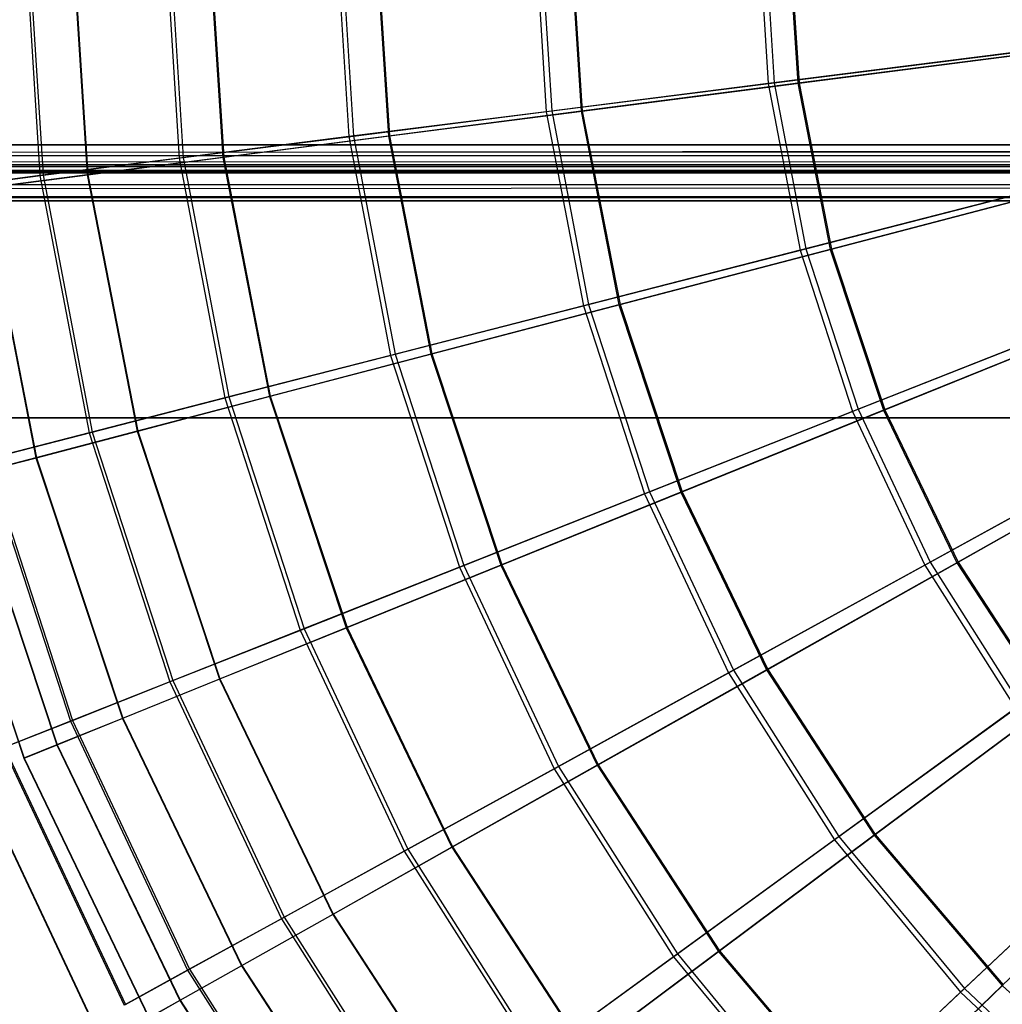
# Model space of a CAD drawing. Extents: x 0.2 to 40.1, y -6.7 to 6.7.
# Tile 338 of 516: x 26.7 to 28.1, y -5 to -3.6. Entities that reach past the tile are written whole.
import ezdxf

# ---------------------------------------------------------------- set-up
doc = ezdxf.new("R2010")
doc.units = 0
doc.header["$MEASUREMENT"] = 0
doc.layers.get('0').update_dxf_attribs({"color": 13, "linetype": 'CONTINUOUS'})

# ---------------------------------------------------------------- blocks, each defined once
blk = doc.blocks.new('SNOWBALL_XIV_PM3_STL')
at = {"color": 0}
for p, q in [((26.6991, -3.4242, 15.5557), (26.7223, -3.7924, 15.5557)), ((26.6991, -3.4242, 15.5557), (26.7223, -3.7924, 15.5557)), ((26.7036, -3.4242, 18.2907), (26.7268, -3.7918, 18.2907)), ((26.7036, -3.4242, 18.2907), (26.7268, -3.7918, 18.2907)), ((26.7652, -3.4242, 15.5803), (26.7888, -3.7914, 15.5803)), ((26.7652, -3.4242, 15.5803), (26.7888, -3.7914, 15.5803)), ((26.7662, -3.4242, 18.2634), (26.7897, -3.7913, 18.2634)), ((26.7662, -3.4242, 18.2634), (26.7897, -3.7913, 18.2634)), ((26.8968, -3.4242, 15.2035), (26.9184, -3.7676, 15.2035)), ((26.8968, -3.4242, 15.2035), (26.9184, -3.7676, 15.2035)), ((26.9024, -3.4242, 18.6423), (26.924, -3.7669, 18.6423)), ((26.9024, -3.4242, 18.6423), (26.924, -3.7669, 18.6423)), ((26.9581, -3.4242, 15.2344), (26.9801, -3.7668, 15.2344)), ((26.9581, -3.4242, 15.2344), (26.9801, -3.7668, 15.2344)), ((26.9593, -3.4242, 18.6092), (26.9813, -3.7666, 18.6092)), ((26.9593, -3.4242, 18.6092), (26.9813, -3.7666, 18.6092)), ((27.1379, -3.4242, 14.8795), (27.1576, -3.7374, 14.8795)), ((27.1379, -3.4242, 14.8795), (27.1576, -3.7374, 14.8795)), ((27.1446, -3.4242, 18.9655), (27.1642, -3.7366, 18.9655)), ((27.1446, -3.4242, 18.9655), (27.1642, -3.7366, 18.9655)), ((27.1933, -3.4242, 14.9159), (27.2134, -3.7367, 14.9159)), ((27.1933, -3.4242, 14.9159), (27.2134, -3.7367, 14.9159)), ((27.1948, -3.4242, 18.9276), (27.2149, -3.7365, 18.9276)), ((27.1948, -3.4242, 18.9276), (27.2149, -3.7365, 18.9276)), ((27.4184, -3.4242, 14.5889), (27.4359, -3.7023, 14.5889)), ((27.4184, -3.4242, 14.5889), (27.4359, -3.7023, 14.5889)), ((27.426, -3.4242, 19.2551), (27.4435, -3.7013, 19.2551)), ((27.426, -3.4242, 19.2551), (27.4435, -3.7013, 19.2551)), ((27.4671, -3.4242, 14.6297), (27.485, -3.7017, 14.6297)), ((27.4671, -3.4242, 14.6297), (27.485, -3.7017, 14.6297)), ((27.4688, -3.4242, 19.2135), (27.4866, -3.7015, 19.2135)), ((27.4688, -3.4242, 19.2135), (27.4866, -3.7015, 19.2135)), ((27.7338, -3.4242, 14.3367), (27.7488, -3.6627, 14.3367)), ((27.7338, -3.4242, 14.3367), (27.7488, -3.6627, 14.3367)), ((27.7423, -3.4242, 19.5064), (27.7572, -3.6617, 19.5064)), ((27.7423, -3.4242, 19.5064), (27.7572, -3.6617, 19.5064)), ((27.775, -3.4242, 14.3807), (27.7903, -3.6623, 14.3807)), ((27.775, -3.4242, 14.3807), (27.7903, -3.6623, 14.3807)), ((27.7769, -3.4242, 19.4623), (27.7922, -3.6621, 19.4623)), ((27.7769, -3.4242, 19.4623), (27.7922, -3.6621, 19.4623)), ((28.0911, -3.6195, 14.1268), (27.7488, -3.6627, 14.3367)), ((28.0911, -3.6195, 14.1268), (27.7488, -3.6627, 14.3367)), ((27.7572, -3.6617, 19.5064), (28.1002, -3.6183, 19.7151)), ((27.7572, -3.6617, 19.5064), (28.1002, -3.6183, 19.7151)), ((28.1246, -3.6192, 14.1727), (27.7903, -3.6623, 14.3807)), ((28.1246, -3.6192, 14.1727), (27.7903, -3.6623, 14.3807)), ((27.7922, -3.6621, 19.4623), (28.1266, -3.6189, 19.67)), ((27.7922, -3.6621, 19.4623), (28.1266, -3.6189, 19.67)), ((27.7488, -3.6627, 14.3367), (27.4359, -3.7023, 14.5889)), ((27.7488, -3.6627, 14.3367), (27.4359, -3.7023, 14.5889)), ((27.4435, -3.7013, 19.2551), (27.7572, -3.6617, 19.5064)), ((27.4435, -3.7013, 19.2551), (27.7572, -3.6617, 19.5064)), ((27.7903, -3.6623, 14.3807), (27.485, -3.7017, 14.6297)), ((27.7903, -3.6623, 14.3807), (27.485, -3.7017, 14.6297)), ((27.4866, -3.7015, 19.2135), (27.7922, -3.6621, 19.4623)), ((27.4866, -3.7015, 19.2135), (27.7922, -3.6621, 19.4623)), ((27.7488, -3.6627, 14.3367), (27.7936, -3.8975, 14.3367)), ((27.7488, -3.6627, 14.3367), (27.7936, -3.8975, 14.3367)), ((27.7572, -3.6617, 19.5064), (27.8018, -3.8954, 19.5064)), ((27.7572, -3.6617, 19.5064), (27.8018, -3.8954, 19.5064)), ((27.7903, -3.6623, 14.3807), (27.8359, -3.8965, 14.3807)), ((27.7903, -3.6623, 14.3807), (27.8359, -3.8965, 14.3807)), ((27.7922, -3.6621, 19.4623), (27.8378, -3.896, 19.4623)), ((27.7922, -3.6621, 19.4623), (27.8378, -3.896, 19.4623)), ((27.4359, -3.7023, 14.5889), (27.1576, -3.7374, 14.8795)), ((27.4359, -3.7023, 14.5889), (27.1576, -3.7374, 14.8795)), ((27.1642, -3.7366, 18.9655), (27.4435, -3.7013, 19.2551)), ((27.1642, -3.7366, 18.9655), (27.4435, -3.7013, 19.2551)), ((27.485, -3.7017, 14.6297), (27.2134, -3.7367, 14.9159)), ((27.485, -3.7017, 14.6297), (27.2134, -3.7367, 14.9159)), ((27.2149, -3.7365, 18.9276), (27.4866, -3.7015, 19.2135)), ((27.2149, -3.7365, 18.9276), (27.4866, -3.7015, 19.2135)), ((27.4359, -3.7023, 14.5889), (27.4881, -3.976, 14.5889)), ((27.4359, -3.7023, 14.5889), (27.4881, -3.976, 14.5889)), ((27.4435, -3.7013, 19.2551), (27.4955, -3.9741, 19.2551)), ((27.4435, -3.7013, 19.2551), (27.4955, -3.9741, 19.2551)), ((27.485, -3.7017, 14.6297), (27.5381, -3.9746, 14.6297)), ((27.485, -3.7017, 14.6297), (27.5381, -3.9746, 14.6297)), ((27.4866, -3.7015, 19.2135), (27.5398, -3.9742, 19.2135)), ((27.4866, -3.7015, 19.2135), (27.5398, -3.9742, 19.2135)), ((27.1576, -3.7374, 14.8795), (26.9184, -3.7676, 15.2035)), ((27.1576, -3.7374, 14.8795), (26.9184, -3.7676, 15.2035)), ((26.924, -3.7669, 18.6423), (27.1642, -3.7366, 18.9655)), ((26.924, -3.7669, 18.6423), (27.1642, -3.7366, 18.9655)), ((27.2134, -3.7367, 14.9159), (26.9801, -3.7668, 15.2344)), ((27.2134, -3.7367, 14.9159), (26.9801, -3.7668, 15.2344)), ((26.9813, -3.7666, 18.6092), (27.2149, -3.7365, 18.9276)), ((26.9813, -3.7666, 18.6092), (27.2149, -3.7365, 18.9276)), ((27.1576, -3.7374, 14.8795), (27.2164, -4.0457, 14.8795)), ((27.1576, -3.7374, 14.8795), (27.2164, -4.0457, 14.8795)), ((27.1642, -3.7366, 18.9655), (27.2229, -4.0441, 18.9655)), ((27.1642, -3.7366, 18.9655), (27.2229, -4.0441, 18.9655)), ((27.2134, -3.7367, 14.9159), (27.2733, -4.0441, 14.9159)), ((27.2134, -3.7367, 14.9159), (27.2733, -4.0441, 14.9159)), ((27.2149, -3.7365, 18.9276), (27.2747, -4.0437, 18.9276)), ((27.2149, -3.7365, 18.9276), (27.2747, -4.0437, 18.9276)), ((0.8788, -3.7801, 51.6919), (39.3922, -3.749, 51.6983)), ((0.8788, -3.7801, 51.6919), (39.3922, -3.749, 51.6983)), ((0.8883, -3.749, 51.6983), (39.3922, -3.749, 51.6983)), ((39.3922, -3.749, 51.6589), (0.8883, -3.749, 51.6589)), ((0.8883, -3.749, 51.6983), (39.3922, -3.749, 51.6983)), ((0.8883, -3.749, 51.6589), (39.4012, -3.7638, 51.656)), ((0.8883, -3.749, 51.6589), (39.4012, -3.7638, 51.656)), ((39.3922, -3.749, 51.6589), (0.8883, -3.749, 51.6589)), ((0.8788, -3.7646, 51.6557), (39.4012, -3.7638, 51.656)), ((0.8788, -3.7646, 51.6557), (39.4012, -3.7638, 51.656)), ((39.4105, -3.7769, 51.6474), (0.8788, -3.7646, 51.6557)), ((39.4105, -3.7769, 51.6474), (0.8788, -3.7646, 51.6557)), ((26.9184, -3.7676, 15.2035), (26.7223, -3.7924, 15.5557)), ((26.9184, -3.7676, 15.2035), (26.7223, -3.7924, 15.5557)), ((26.7268, -3.7918, 18.2907), (26.924, -3.7669, 18.6423)), ((26.7268, -3.7918, 18.2907), (26.924, -3.7669, 18.6423)), ((26.9801, -3.7668, 15.2344), (26.7888, -3.7914, 15.5803)), ((26.9801, -3.7668, 15.2344), (26.7888, -3.7914, 15.5803)), ((26.7897, -3.7913, 18.2634), (26.9813, -3.7666, 18.6092)), ((26.7897, -3.7913, 18.2634), (26.9813, -3.7666, 18.6092)), ((26.9184, -3.7676, 15.2035), (26.9829, -4.1057, 15.2035)), ((26.9184, -3.7676, 15.2035), (26.9829, -4.1057, 15.2035)), ((26.924, -3.7669, 18.6423), (26.9883, -4.1043, 18.6423)), ((26.924, -3.7669, 18.6423), (26.9883, -4.1043, 18.6423)), ((26.9801, -3.7668, 15.2344), (27.0457, -4.1037, 15.2344)), ((26.9801, -3.7668, 15.2344), (27.0457, -4.1037, 15.2344)), ((26.9813, -3.7666, 18.6092), (27.0469, -4.1034, 18.6092)), ((26.9813, -3.7666, 18.6092), (27.0469, -4.1034, 18.6092)), ((0.8607, -3.7855, 51.6344), (39.4105, -3.7769, 51.6474)), ((0.8607, -3.7855, 51.6344), (39.4105, -3.7769, 51.6474)), ((39.4193, -3.7852, 51.6351), (0.8607, -3.7855, 51.6344)), ((39.4193, -3.7852, 51.6351), (0.8607, -3.7855, 51.6344)), ((39.4206, -3.786, 51.6332), (0.8607, -3.7855, 51.6344)), ((39.4206, -3.786, 51.6332), (0.8607, -3.7855, 51.6344)), ((39.4288, -3.7884, 51.6196), (0.8607, -3.7855, 51.6344)), ((39.4288, -3.7884, 51.6196), (0.8607, -3.7855, 51.6344)), ((0.87, -3.7769, 51.6474), (39.4105, -3.7769, 51.6474)), ((0.87, -3.7769, 51.6474), (39.4105, -3.7769, 51.6474)), ((0.87, -3.8047, 51.6752), (39.4012, -3.7787, 51.6925)), ((0.87, -3.8047, 51.6752), (39.4012, -3.7787, 51.6925)), ((0.8788, -3.7801, 51.6919), (39.4012, -3.7787, 51.6925)), ((0.8788, -3.7801, 51.6919), (39.4012, -3.7787, 51.6925)), ((39.4288, -3.7884, 51.6196), (0.8517, -3.7884, 51.6196)), ((0.8517, -3.7884, 50.9109), (39.4288, -3.7884, 50.9109)), ((39.4288, -3.7884, 51.6196), (0.8517, -3.7884, 51.6196)), ((0.8517, -3.7884, 50.9109), (39.4288, -3.7884, 50.9109)), ((26.7223, -3.7924, 15.5557), (26.5725, -3.8113, 15.9303)), ((26.7223, -3.7924, 15.5557), (26.5725, -3.8113, 15.9303)), ((26.5758, -3.8109, 17.9166), (26.7268, -3.7918, 18.2907)), ((26.5758, -3.8109, 17.9166), (26.7268, -3.7918, 18.2907)), ((26.7888, -3.7914, 15.5803), (26.6425, -3.8103, 15.9478)), ((26.7888, -3.7914, 15.5803), (26.6425, -3.8103, 15.9478)), ((26.6432, -3.8102, 17.896), (26.7897, -3.7913, 18.2634)), ((26.6432, -3.8102, 17.896), (26.7897, -3.7913, 18.2634)), ((26.7223, -3.7924, 15.5557), (26.7914, -4.1548, 15.5557)), ((26.7223, -3.7924, 15.5557), (26.7914, -4.1548, 15.5557)), ((26.7268, -3.7918, 18.2907), (26.7958, -4.1537, 18.2907)), ((26.7268, -3.7918, 18.2907), (26.7958, -4.1537, 18.2907)), ((26.7888, -3.7914, 15.5803), (26.8591, -4.1527, 15.5803)), ((26.7888, -3.7914, 15.5803), (26.8591, -4.1527, 15.5803)), ((26.7897, -3.7913, 18.2634), (26.8601, -4.1524, 18.2634)), ((26.7897, -3.7913, 18.2634), (26.8601, -4.1524, 18.2634)), ((0.8607, -3.822, 51.6492), (39.4105, -3.8047, 51.6752)), ((0.8607, -3.822, 51.6492), (39.4105, -3.8047, 51.6752)), ((0.87, -3.8047, 51.6752), (39.4105, -3.8047, 51.6752)), ((0.87, -3.8047, 51.6752), (39.4105, -3.8047, 51.6752)), ((26.6425, -3.8103, 15.9478), (26.7165, -4.1901, 15.9478)), ((26.6425, -3.8103, 15.9478), (26.7165, -4.1901, 15.9478)), ((26.6432, -3.8102, 17.896), (26.7172, -4.1899, 17.896)), ((26.6432, -3.8102, 17.896), (26.7172, -4.1899, 17.896)), ((28.1278, -3.8117, 14.1268), (27.7936, -3.8975, 14.3367)), ((28.1278, -3.8117, 14.1268), (27.7936, -3.8975, 14.3367)), ((27.8018, -3.8954, 19.5064), (28.1367, -3.8094, 19.7151)), ((27.8018, -3.8954, 19.5064), (28.1367, -3.8094, 19.7151)), ((28.162, -3.811, 14.1727), (27.8359, -3.8965, 14.3807)), ((28.162, -3.811, 14.1727), (27.8359, -3.8965, 14.3807)), ((27.8378, -3.896, 19.4623), (28.1639, -3.8105, 19.67)), ((27.8378, -3.896, 19.4623), (28.1639, -3.8105, 19.67)), ((0.8517, -3.8278, 51.6196), (39.4193, -3.8214, 51.6507)), ((0.8517, -3.8278, 51.6196), (39.4193, -3.8214, 51.6507)), ((0.8517, -3.8278, 51.6196), (39.4288, -3.8278, 51.6196)), ((39.4288, -3.8278, 50.9109), (0.8517, -3.8278, 50.9109)), ((39.4288, -3.8278, 50.9109), (0.8517, -3.8278, 50.9109)), ((0.8517, -3.8278, 51.6196), (39.4288, -3.8278, 51.6196)), ((0.8607, -3.822, 51.6492), (39.4193, -3.8214, 51.6507)), ((0.8607, -3.822, 51.6492), (39.4193, -3.8214, 51.6507)), ((27.7936, -3.8975, 14.3367), (27.4881, -3.976, 14.5889)), ((27.7936, -3.8975, 14.3367), (27.4881, -3.976, 14.5889)), ((27.4955, -3.9741, 19.2551), (27.8018, -3.8954, 19.5064)), ((27.4955, -3.9741, 19.2551), (27.8018, -3.8954, 19.5064)), ((27.8359, -3.8965, 14.3807), (27.5381, -3.9746, 14.6297)), ((27.8359, -3.8965, 14.3807), (27.5381, -3.9746, 14.6297)), ((27.5398, -3.9742, 19.2135), (27.8378, -3.896, 19.4623)), ((27.5398, -3.9742, 19.2135), (27.8378, -3.896, 19.4623)), ((27.7936, -3.8975, 14.3367), (27.8674, -4.1249, 14.3367)), ((27.7936, -3.8975, 14.3367), (27.8674, -4.1249, 14.3367)), ((27.8018, -3.8954, 19.5064), (27.8753, -4.1217, 19.5064)), ((27.8018, -3.8954, 19.5064), (27.8753, -4.1217, 19.5064)), ((27.8359, -3.8965, 14.3807), (27.9111, -4.123, 14.3807)), ((27.8359, -3.8965, 14.3807), (27.9111, -4.123, 14.3807)), ((27.8378, -3.896, 19.4623), (27.9129, -4.1223, 19.4623)), ((27.8378, -3.896, 19.4623), (27.9129, -4.1223, 19.4623)), ((27.4881, -3.976, 14.5889), (27.2164, -4.0457, 14.8795)), ((27.4881, -3.976, 14.5889), (27.2164, -4.0457, 14.8795)), ((27.2229, -4.0441, 18.9655), (27.4955, -3.9741, 19.2551)), ((27.2229, -4.0441, 18.9655), (27.4955, -3.9741, 19.2551)), ((27.5381, -3.9746, 14.6297), (27.2733, -4.0441, 14.9159)), ((27.5381, -3.9746, 14.6297), (27.2733, -4.0441, 14.9159)), ((27.2747, -4.0437, 18.9276), (27.5398, -3.9742, 19.2135)), ((27.2747, -4.0437, 18.9276), (27.5398, -3.9742, 19.2135)), ((27.4881, -3.976, 14.5889), (27.5742, -4.241, 14.5889)), ((27.4881, -3.976, 14.5889), (27.5742, -4.241, 14.5889)), ((27.4955, -3.9741, 19.2551), (27.5813, -4.2382, 19.2551)), ((27.4955, -3.9741, 19.2551), (27.5813, -4.2382, 19.2551)), ((27.5381, -3.9746, 14.6297), (27.6257, -4.2385, 14.6297)), ((27.5381, -3.9746, 14.6297), (27.6257, -4.2385, 14.6297)), ((27.5398, -3.9742, 19.2135), (27.6273, -4.2379, 19.2135)), ((27.5398, -3.9742, 19.2135), (27.6273, -4.2379, 19.2135)), ((27.8753, -4.1217, 19.5064), (28.1968, -3.9945, 19.7151)), ((27.8753, -4.1217, 19.5064), (28.1968, -3.9945, 19.7151)), ((27.9129, -4.1223, 19.4623), (28.2254, -3.9957, 19.67)), ((27.9129, -4.1223, 19.4623), (28.2254, -3.9957, 19.67)), ((28.1883, -3.9978, 14.1268), (27.8674, -4.1249, 14.3367)), ((28.1883, -3.9978, 14.1268), (27.8674, -4.1249, 14.3367)), ((28.2235, -3.9965, 14.1727), (27.9111, -4.123, 14.3807)), ((28.2235, -3.9965, 14.1727), (27.9111, -4.123, 14.3807)), ((27.2164, -4.0457, 14.8795), (26.9829, -4.1057, 15.2035)), ((27.2164, -4.0457, 14.8795), (26.9829, -4.1057, 15.2035)), ((26.9883, -4.1043, 18.6423), (27.2229, -4.0441, 18.9655)), ((26.9883, -4.1043, 18.6423), (27.2229, -4.0441, 18.9655)), ((27.2733, -4.0441, 14.9159), (27.0457, -4.1037, 15.2344)), ((27.2733, -4.0441, 14.9159), (27.0457, -4.1037, 15.2344)), ((27.0469, -4.1034, 18.6092), (27.2747, -4.0437, 18.9276)), ((27.0469, -4.1034, 18.6092), (27.2747, -4.0437, 18.9276)), ((27.2164, -4.0457, 14.8795), (27.3134, -4.3442, 14.8795)), ((27.2164, -4.0457, 14.8795), (27.3134, -4.3442, 14.8795)), ((27.2229, -4.0441, 18.9655), (27.3196, -4.3418, 18.9655)), ((27.2229, -4.0441, 18.9655), (27.3196, -4.3418, 18.9655)), ((27.2733, -4.0441, 14.9159), (27.3719, -4.3413, 14.9159)), ((27.2733, -4.0441, 14.9159), (27.3719, -4.3413, 14.9159)), ((27.2747, -4.0437, 18.9276), (27.3733, -4.3407, 18.9276)), ((27.2747, -4.0437, 18.9276), (27.3733, -4.3407, 18.9276)), ((26.9829, -4.1057, 15.2035), (26.7914, -4.1548, 15.5557)), ((26.9829, -4.1057, 15.2035), (26.7914, -4.1548, 15.5557)), ((26.7958, -4.1537, 18.2907), (26.9883, -4.1043, 18.6423)), ((26.7958, -4.1537, 18.2907), (26.9883, -4.1043, 18.6423)), ((27.0457, -4.1037, 15.2344), (26.8591, -4.1527, 15.5803)), ((27.0457, -4.1037, 15.2344), (26.8591, -4.1527, 15.5803)), ((26.8601, -4.1524, 18.2634), (27.0469, -4.1034, 18.6092)), ((26.8601, -4.1524, 18.2634), (27.0469, -4.1034, 18.6092)), ((26.9829, -4.1057, 15.2035), (27.0892, -4.433, 15.2035)), ((26.9829, -4.1057, 15.2035), (27.0892, -4.433, 15.2035)), ((26.9883, -4.1043, 18.6423), (27.0945, -4.4309, 18.6423)), ((26.9883, -4.1043, 18.6423), (27.0945, -4.4309, 18.6423)), ((27.0457, -4.1037, 15.2344), (27.1539, -4.4296, 15.2344)), ((27.0457, -4.1037, 15.2344), (27.1539, -4.4296, 15.2344)), ((27.0469, -4.1034, 18.6092), (27.155, -4.4291, 18.6092)), ((27.0469, -4.1034, 18.6092), (27.155, -4.4291, 18.6092)), ((0.8489, -4.1339, 50.8714), (39.4316, -4.1339, 50.8714)), ((39.4316, -4.1339, 50.9108), (0.8489, -4.1339, 50.9108)), ((0.8489, -4.1339, 50.8714), (39.4316, -4.1339, 50.8714)), ((39.4316, -4.1339, 50.9108), (0.8489, -4.1339, 50.9108)), ((27.8674, -4.1249, 14.3367), (27.5742, -4.241, 14.5889)), ((27.8674, -4.1249, 14.3367), (27.5742, -4.241, 14.5889)), ((27.5813, -4.2382, 19.2551), (27.8753, -4.1217, 19.5064)), ((27.5813, -4.2382, 19.2551), (27.8753, -4.1217, 19.5064)), ((27.9111, -4.123, 14.3807), (27.6257, -4.2385, 14.6297)), ((27.9111, -4.123, 14.3807), (27.6257, -4.2385, 14.6297)), ((27.6273, -4.2379, 19.2135), (27.9129, -4.1223, 19.4623)), ((27.6273, -4.2379, 19.2135), (27.9129, -4.1223, 19.4623)), ((27.8674, -4.1249, 14.3367), (27.9692, -4.3412, 14.3367)), ((27.8674, -4.1249, 14.3367), (27.9692, -4.3412, 14.3367)), ((27.8753, -4.1217, 19.5064), (27.9767, -4.3371, 19.5064)), ((27.8753, -4.1217, 19.5064), (27.9767, -4.3371, 19.5064)), ((27.9111, -4.123, 14.3807), (28.0147, -4.338, 14.3807)), ((27.9111, -4.123, 14.3807), (28.0147, -4.338, 14.3807)), ((27.9129, -4.1223, 19.4623), (28.0163, -4.337, 19.4623)), ((27.9129, -4.1223, 19.4623), (28.0163, -4.337, 19.4623)), ((26.7914, -4.1548, 15.5557), (26.6452, -4.1924, 15.9303)), ((26.7914, -4.1548, 15.5557), (26.6452, -4.1924, 15.9303)), ((26.6484, -4.1916, 17.9166), (26.7958, -4.1537, 18.2907)), ((26.6484, -4.1916, 17.9166), (26.7958, -4.1537, 18.2907)), ((26.8591, -4.1527, 15.5803), (26.7165, -4.1901, 15.9478)), ((26.8591, -4.1527, 15.5803), (26.7165, -4.1901, 15.9478)), ((26.7172, -4.1899, 17.896), (26.8601, -4.1524, 18.2634)), ((26.7172, -4.1899, 17.896), (26.8601, -4.1524, 18.2634)), ((26.7914, -4.1548, 15.5557), (26.9055, -4.5057, 15.5557)), ((26.7914, -4.1548, 15.5557), (26.9055, -4.5057, 15.5557)), ((26.7958, -4.1537, 18.2907), (26.9096, -4.5041, 18.2907)), ((26.7958, -4.1537, 18.2907), (26.9096, -4.5041, 18.2907)), ((26.8591, -4.1527, 15.5803), (26.9751, -4.502, 15.5803)), ((26.8591, -4.1527, 15.5803), (26.9751, -4.502, 15.5803)), ((26.8601, -4.1524, 18.2634), (26.976, -4.5016, 18.2634)), ((26.8601, -4.1524, 18.2634), (26.976, -4.5016, 18.2634)), ((28.2716, -4.1749, 14.1268), (27.9692, -4.3412, 14.3367)), ((28.2716, -4.1749, 14.1268), (27.9692, -4.3412, 14.3367)), ((27.9767, -4.3371, 19.5064), (28.2796, -4.1705, 19.7151)), ((27.9767, -4.3371, 19.5064), (28.2796, -4.1705, 19.7151)), ((28.3083, -4.1726, 14.1727), (28.0147, -4.338, 14.3807)), ((28.3083, -4.1726, 14.1727), (28.0147, -4.338, 14.3807)), ((28.0163, -4.337, 19.4623), (28.3101, -4.1716, 19.67)), ((28.0163, -4.337, 19.4623), (28.3101, -4.1716, 19.67)), ((26.7165, -4.1901, 15.9478), (26.6201, -4.2153, 16.3311)), ((26.7165, -4.1901, 15.9478), (26.6201, -4.2153, 16.3311)), ((26.6206, -4.2152, 17.5128), (26.7172, -4.1899, 17.896)), ((26.6206, -4.2152, 17.5128), (26.7172, -4.1899, 17.896)), ((26.7165, -4.1901, 15.9478), (26.8384, -4.5573, 15.9478)), ((26.7165, -4.1901, 15.9478), (26.8384, -4.5573, 15.9478)), ((26.7172, -4.1899, 17.896), (26.8391, -4.557, 17.896)), ((26.7172, -4.1899, 17.896), (26.8391, -4.557, 17.896)), ((26.6452, -4.1924, 15.9303), (26.7651, -4.5613, 15.9303)), ((26.6452, -4.1924, 15.9303), (26.7651, -4.5613, 15.9303)), ((26.6484, -4.1916, 17.9166), (26.7681, -4.5601, 17.9166)), ((26.6484, -4.1916, 17.9166), (26.7681, -4.5601, 17.9166)), ((26.6201, -4.2153, 16.3311), (26.7461, -4.5947, 16.3311)), ((26.6201, -4.2153, 16.3311), (26.7461, -4.5947, 16.3311)), ((26.6206, -4.2152, 17.5128), (26.7465, -4.5945, 17.5128)), ((26.6206, -4.2152, 17.5128), (26.7465, -4.5945, 17.5128)), ((26.5717, -4.2281, 16.724), (26.6996, -4.6135, 16.724)), ((26.5717, -4.2281, 16.724), (26.6996, -4.6135, 16.724)), ((26.5718, -4.228, 17.12), (26.6998, -4.6134, 17.12)), ((26.5718, -4.228, 17.12), (26.6998, -4.6134, 17.12)), ((27.5742, -4.241, 14.5889), (27.3134, -4.3442, 14.8795)), ((27.5742, -4.241, 14.5889), (27.3134, -4.3442, 14.8795)), ((27.3196, -4.3418, 18.9655), (27.5813, -4.2382, 19.2551)), ((27.3196, -4.3418, 18.9655), (27.5813, -4.2382, 19.2551)), ((27.6257, -4.2385, 14.6297), (27.3719, -4.3413, 14.9159)), ((27.6257, -4.2385, 14.6297), (27.3719, -4.3413, 14.9159)), ((27.3733, -4.3407, 18.9276), (27.6273, -4.2379, 19.2135)), ((27.3733, -4.3407, 18.9276), (27.6273, -4.2379, 19.2135)), ((27.5742, -4.241, 14.5889), (27.6928, -4.4931, 14.5889)), ((27.5742, -4.241, 14.5889), (27.6928, -4.4931, 14.5889)), ((27.5813, -4.2382, 19.2551), (27.6995, -4.4894, 19.2551)), ((27.5813, -4.2382, 19.2551), (27.6995, -4.4894, 19.2551)), ((27.6257, -4.2385, 14.6297), (27.7464, -4.4891, 14.6297)), ((27.6257, -4.2385, 14.6297), (27.7464, -4.4891, 14.6297)), ((27.6273, -4.2379, 19.2135), (27.7479, -4.4882, 19.2135)), ((27.6273, -4.2379, 19.2135), (27.7479, -4.4882, 19.2135)), ((27.0945, -4.4309, 18.6423), (27.3196, -4.3418, 18.9655)), ((27.0945, -4.4309, 18.6423), (27.3196, -4.3418, 18.9655)), ((27.3719, -4.3413, 14.9159), (27.1539, -4.4296, 15.2344)), ((27.3719, -4.3413, 14.9159), (27.1539, -4.4296, 15.2344)), ((27.155, -4.4291, 18.6092), (27.3733, -4.3407, 18.9276)), ((27.155, -4.4291, 18.6092), (27.3733, -4.3407, 18.9276)), ((27.3196, -4.3418, 18.9655), (27.4529, -4.625, 18.9655)), ((27.3196, -4.3418, 18.9655), (27.4529, -4.625, 18.9655)), ((27.3719, -4.3413, 14.9159), (27.5078, -4.6234, 14.9159)), ((27.3719, -4.3413, 14.9159), (27.5078, -4.6234, 14.9159)), ((27.3733, -4.3407, 18.9276), (27.5091, -4.6227, 18.9276)), ((27.3733, -4.3407, 18.9276), (27.5091, -4.6227, 18.9276)), ((27.9692, -4.3412, 14.3367), (27.6928, -4.4931, 14.5889)), ((27.9692, -4.3412, 14.3367), (27.6928, -4.4931, 14.5889)), ((27.6995, -4.4894, 19.2551), (27.9767, -4.3371, 19.5064)), ((27.6995, -4.4894, 19.2551), (27.9767, -4.3371, 19.5064)), ((28.0147, -4.338, 14.3807), (27.7464, -4.4891, 14.6297)), ((28.0147, -4.338, 14.3807), (27.7464, -4.4891, 14.6297)), ((27.7479, -4.4882, 19.2135), (28.0163, -4.337, 19.4623)), ((27.7479, -4.4882, 19.2135), (28.0163, -4.337, 19.4623)), ((27.9692, -4.3412, 14.3367), (28.0973, -4.543, 14.3367)), ((27.9692, -4.3412, 14.3367), (28.0973, -4.543, 14.3367)), ((27.9767, -4.3371, 19.5064), (28.1042, -4.538, 19.5064)), ((27.9767, -4.3371, 19.5064), (28.1042, -4.538, 19.5064)), ((28.0147, -4.338, 14.3807), (28.1448, -4.538, 14.3807)), ((28.0147, -4.338, 14.3807), (28.1448, -4.538, 14.3807)), ((28.0163, -4.337, 19.4623), (28.1463, -4.5368, 19.4623)), ((28.0163, -4.337, 19.4623), (28.1463, -4.5368, 19.4623)), ((27.3134, -4.3442, 14.8795), (27.0892, -4.433, 15.2035)), ((27.3134, -4.3442, 14.8795), (27.0892, -4.433, 15.2035)), ((27.3134, -4.3442, 14.8795), (27.447, -4.6282, 14.8795)), ((27.3134, -4.3442, 14.8795), (27.447, -4.6282, 14.8795)), ((27.0892, -4.433, 15.2035), (26.9055, -4.5057, 15.5557)), ((27.0892, -4.433, 15.2035), (26.9055, -4.5057, 15.5557)), ((26.9096, -4.5041, 18.2907), (27.0945, -4.4309, 18.6423)), ((26.9096, -4.5041, 18.2907), (27.0945, -4.4309, 18.6423)), ((27.1539, -4.4296, 15.2344), (26.9751, -4.502, 15.5803)), ((27.1539, -4.4296, 15.2344), (26.9751, -4.502, 15.5803)), ((26.976, -4.5016, 18.2634), (27.155, -4.4291, 18.6092)), ((26.976, -4.5016, 18.2634), (27.155, -4.4291, 18.6092)), ((27.0892, -4.433, 15.2035), (27.2358, -4.7444, 15.2035)), ((27.0892, -4.433, 15.2035), (27.2358, -4.7444, 15.2035)), ((27.0945, -4.4309, 18.6423), (27.2407, -4.7417, 18.6423)), ((27.0945, -4.4309, 18.6423), (27.2407, -4.7417, 18.6423)), ((27.1539, -4.4296, 15.2344), (27.3028, -4.7389, 15.2344)), ((27.1539, -4.4296, 15.2344), (27.3028, -4.7389, 15.2344)), ((27.155, -4.4291, 18.6092), (27.3039, -4.7383, 18.6092)), ((27.155, -4.4291, 18.6092), (27.3039, -4.7383, 18.6092)), ((27.6928, -4.4931, 14.5889), (27.447, -4.6282, 14.8795)), ((27.6928, -4.4931, 14.5889), (27.447, -4.6282, 14.8795)), ((27.4529, -4.625, 18.9655), (27.6995, -4.4894, 19.2551)), ((27.4529, -4.625, 18.9655), (27.6995, -4.4894, 19.2551)), ((27.7464, -4.4891, 14.6297), (27.5078, -4.6234, 14.9159)), ((27.7464, -4.4891, 14.6297), (27.5078, -4.6234, 14.9159)), ((27.5091, -4.6227, 18.9276), (27.7479, -4.4882, 19.2135)), ((27.5091, -4.6227, 18.9276), (27.7479, -4.4882, 19.2135)), ((27.6928, -4.4931, 14.5889), (27.8421, -4.7284, 14.5889)), ((27.6928, -4.4931, 14.5889), (27.8421, -4.7284, 14.5889)), ((27.6995, -4.4894, 19.2551), (27.8483, -4.7239, 19.2551)), ((27.6995, -4.4894, 19.2551), (27.8483, -4.7239, 19.2551)), ((27.7464, -4.4891, 14.6297), (27.8981, -4.7221, 14.6297)), ((27.7464, -4.4891, 14.6297), (27.8981, -4.7221, 14.6297)), ((27.7479, -4.4882, 19.2135), (27.8994, -4.7211, 19.2135)), ((27.7479, -4.4882, 19.2135), (27.8994, -4.7211, 19.2135)), ((26.9055, -4.5057, 15.5557), (26.7651, -4.5613, 15.9303)), ((26.9055, -4.5057, 15.5557), (26.7651, -4.5613, 15.9303)), ((26.7681, -4.5601, 17.9166), (26.9096, -4.5041, 18.2907)), ((26.7681, -4.5601, 17.9166), (26.9096, -4.5041, 18.2907)), ((26.9751, -4.502, 15.5803), (26.8384, -4.5573, 15.9478)), ((26.9751, -4.502, 15.5803), (26.8384, -4.5573, 15.9478)), ((26.8391, -4.557, 17.896), (26.976, -4.5016, 18.2634)), ((26.8391, -4.557, 17.896), (26.976, -4.5016, 18.2634)), ((26.9055, -4.5057, 15.5557), (27.0626, -4.8396, 15.5557)), ((26.9055, -4.5057, 15.5557), (27.0626, -4.8396, 15.5557)), ((26.9096, -4.5041, 18.2907), (27.0665, -4.8374, 18.2907)), ((26.9096, -4.5041, 18.2907), (27.0665, -4.8374, 18.2907)), ((26.9751, -4.502, 15.5803), (27.1348, -4.8335, 15.5803)), ((26.9751, -4.502, 15.5803), (27.1348, -4.8335, 15.5803)), ((26.976, -4.5016, 18.2634), (27.1356, -4.833, 18.2634)), ((26.976, -4.5016, 18.2634), (27.1356, -4.833, 18.2634)), ((27.8994, -4.7211, 19.2135), (28.1463, -4.5368, 19.4623)), ((27.8994, -4.7211, 19.2135), (28.1463, -4.5368, 19.4623)), ((28.0973, -4.543, 14.3367), (27.8421, -4.7284, 14.5889)), ((28.0973, -4.543, 14.3367), (27.8421, -4.7284, 14.5889)), ((27.8483, -4.7239, 19.2551), (28.1042, -4.538, 19.5064)), ((27.8483, -4.7239, 19.2551), (28.1042, -4.538, 19.5064)), ((28.1448, -4.538, 14.3807), (27.8981, -4.7221, 14.6297)), ((28.1448, -4.538, 14.3807), (27.8981, -4.7221, 14.6297)), ((26.7651, -4.5613, 15.9303), (26.6704, -4.5988, 16.3211)), ((26.7651, -4.5613, 15.9303), (26.6704, -4.5988, 16.3211)), ((26.6722, -4.5981, 17.5261), (26.7681, -4.5601, 17.9166)), ((26.6722, -4.5981, 17.5261), (26.7681, -4.5601, 17.9166)), ((26.8384, -4.5573, 15.9478), (26.7461, -4.5947, 16.3311)), ((26.8384, -4.5573, 15.9478), (26.7461, -4.5947, 16.3311)), ((26.7465, -4.5945, 17.5128), (26.8391, -4.557, 17.896)), ((26.7465, -4.5945, 17.5128), (26.8391, -4.557, 17.896)), ((26.7651, -4.5613, 15.9303), (26.9303, -4.9123, 15.9303)), ((26.7651, -4.5613, 15.9303), (26.9303, -4.9123, 15.9303)), ((26.7681, -4.5601, 17.9166), (26.9331, -4.9108, 17.9166)), ((26.7681, -4.5601, 17.9166), (26.9331, -4.9108, 17.9166)), ((26.8384, -4.5573, 15.9478), (27.0063, -4.9059, 15.9478)), ((26.8384, -4.5573, 15.9478), (27.0063, -4.9059, 15.9478)), ((26.8391, -4.557, 17.896), (27.0069, -4.9055, 17.896)), ((26.8391, -4.557, 17.896), (27.0069, -4.9055, 17.896)), ((26.6704, -4.5988, 16.3211), (26.841, -4.9614, 16.3211)), ((26.6704, -4.5988, 16.3211), (26.841, -4.9614, 16.3211)), ((26.6722, -4.5981, 17.5261), (26.8428, -4.9604, 17.5261)), ((26.6722, -4.5981, 17.5261), (26.8428, -4.9604, 17.5261)), ((26.7461, -4.5947, 16.3311), (26.6996, -4.6135, 16.724)), ((26.7461, -4.5947, 16.3311), (26.6996, -4.6135, 16.724)), ((26.6998, -4.6134, 17.12), (26.7465, -4.5945, 17.5128)), ((26.6998, -4.6134, 17.12), (26.7465, -4.5945, 17.5128)), ((26.7461, -4.5947, 16.3311), (26.9195, -4.9548, 16.3311)), ((26.7461, -4.5947, 16.3311), (26.9195, -4.9548, 16.3311)), ((26.7465, -4.5945, 17.5128), (26.9199, -4.9545, 17.5128)), ((26.7465, -4.5945, 17.5128), (26.9199, -4.9545, 17.5128)), ((26.623, -4.6176, 16.7218), (26.7963, -4.986, 16.7218)), ((26.623, -4.6176, 16.7218), (26.7963, -4.986, 16.7218)), ((26.6236, -4.6173, 17.1257), (26.7969, -4.9856, 17.1257)), ((26.6236, -4.6173, 17.1257), (26.7969, -4.9856, 17.1257)), ((26.6996, -4.6135, 16.724), (26.6998, -4.6134, 17.12)), ((26.6996, -4.6135, 16.724), (26.6998, -4.6134, 17.12)), ((26.6996, -4.6135, 16.724), (26.8758, -4.9794, 16.724)), ((26.6996, -4.6135, 16.724), (26.8758, -4.9794, 16.724)), ((26.6998, -4.6134, 17.12), (26.876, -4.9793, 17.12)), ((26.6998, -4.6134, 17.12), (26.876, -4.9793, 17.12)), ((27.447, -4.6282, 14.8795), (27.2358, -4.7444, 15.2035)), ((27.447, -4.6282, 14.8795), (27.2358, -4.7444, 15.2035)), ((27.2407, -4.7417, 18.6423), (27.4529, -4.625, 18.9655)), ((27.2407, -4.7417, 18.6423), (27.4529, -4.625, 18.9655)), ((27.5078, -4.6234, 14.9159), (27.3028, -4.7389, 15.2344)), ((27.5078, -4.6234, 14.9159), (27.3028, -4.7389, 15.2344)), ((27.3039, -4.7383, 18.6092), (27.5091, -4.6227, 18.9276)), ((27.3039, -4.7383, 18.6092), (27.5091, -4.6227, 18.9276)), ((27.447, -4.6282, 14.8795), (27.6152, -4.8933, 14.8795)), ((27.447, -4.6282, 14.8795), (27.6152, -4.8933, 14.8795)), ((27.4529, -4.625, 18.9655), (27.6206, -4.8893, 18.9655)), ((27.4529, -4.625, 18.9655), (27.6206, -4.8893, 18.9655)), ((27.5078, -4.6234, 14.9159), (27.6787, -4.8859, 14.9159)), ((27.5078, -4.6234, 14.9159), (27.6787, -4.8859, 14.9159)), ((27.5091, -4.6227, 18.9276), (27.6798, -4.885, 18.9276)), ((27.5091, -4.6227, 18.9276), (27.6798, -4.885, 18.9276)), ((27.8421, -4.7284, 14.5889), (27.6152, -4.8933, 14.8795)), ((27.8421, -4.7284, 14.5889), (27.6152, -4.8933, 14.8795)), ((27.6206, -4.8893, 18.9655), (27.8483, -4.7239, 19.2551)), ((27.6206, -4.8893, 18.9655), (27.8483, -4.7239, 19.2551)), ((27.8981, -4.7221, 14.6297), (27.6787, -4.8859, 14.9159)), ((27.8981, -4.7221, 14.6297), (27.6787, -4.8859, 14.9159)), ((27.6798, -4.885, 18.9276), (27.8994, -4.7211, 19.2135)), ((27.6798, -4.885, 18.9276), (27.8994, -4.7211, 19.2135)), ((27.8421, -4.7284, 14.5889), (28.0198, -4.9431, 14.5889)), ((27.8421, -4.7284, 14.5889), (28.0198, -4.9431, 14.5889)), ((27.8483, -4.7239, 19.2551), (28.0253, -4.9378, 19.2551)), ((27.8483, -4.7239, 19.2551), (28.0253, -4.9378, 19.2551)), ((27.8981, -4.7221, 14.6297), (28.0783, -4.9338, 14.6297)), ((27.8981, -4.7221, 14.6297), (28.0783, -4.9338, 14.6297)), ((27.8994, -4.7211, 19.2135), (28.0796, -4.9327, 19.2135)), ((27.8994, -4.7211, 19.2135), (28.0796, -4.9327, 19.2135)), ((28.2497, -4.7272, 14.3367), (28.0198, -4.9431, 14.5889)), ((28.2497, -4.7272, 14.3367), (28.0198, -4.9431, 14.5889)), ((28.0253, -4.9378, 19.2551), (28.2559, -4.7213, 19.5064)), ((28.0253, -4.9378, 19.2551), (28.2559, -4.7213, 19.5064)), ((28.2995, -4.7196, 14.3807), (28.0783, -4.9338, 14.6297)), ((28.2995, -4.7196, 14.3807), (28.0783, -4.9338, 14.6297)), ((27.2358, -4.7444, 15.2035), (27.0626, -4.8396, 15.5557)), ((27.2358, -4.7444, 15.2035), (27.0626, -4.8396, 15.5557)), ((27.0665, -4.8374, 18.2907), (27.2407, -4.7417, 18.6423)), ((27.0665, -4.8374, 18.2907), (27.2407, -4.7417, 18.6423)), ((27.3028, -4.7389, 15.2344), (27.1348, -4.8335, 15.5803)), ((27.3028, -4.7389, 15.2344), (27.1348, -4.8335, 15.5803)), ((27.1356, -4.833, 18.2634), (27.3039, -4.7383, 18.6092)), ((27.1356, -4.833, 18.2634), (27.3039, -4.7383, 18.6092)), ((27.2358, -4.7444, 15.2035), (27.4202, -5.035, 15.2035)), ((27.2358, -4.7444, 15.2035), (27.4202, -5.035, 15.2035)), ((27.2407, -4.7417, 18.6423), (27.4247, -5.0316, 18.6423)), ((27.2407, -4.7417, 18.6423), (27.4247, -5.0316, 18.6423)), ((27.3028, -4.7389, 15.2344), (27.4901, -5.0266, 15.2344)), ((27.3028, -4.7389, 15.2344), (27.4901, -5.0266, 15.2344)), ((27.3039, -4.7383, 18.6092), (27.4911, -5.0258, 18.6092)), ((27.3039, -4.7383, 18.6092), (27.4911, -5.0258, 18.6092)), ((27.0626, -4.8396, 15.5557), (26.9303, -4.9123, 15.9303)), ((27.0626, -4.8396, 15.5557), (26.9303, -4.9123, 15.9303)), ((26.9331, -4.9108, 17.9166), (27.0665, -4.8374, 18.2907)), ((26.9331, -4.9108, 17.9166), (27.0665, -4.8374, 18.2907)), ((27.1348, -4.8335, 15.5803), (27.0063, -4.9059, 15.9478)), ((27.1348, -4.8335, 15.5803), (27.0063, -4.9059, 15.9478)), ((27.0069, -4.9055, 17.896), (27.1356, -4.833, 18.2634)), ((27.0069, -4.9055, 17.896), (27.1356, -4.833, 18.2634)), ((27.0626, -4.8396, 15.5557), (27.2603, -5.1511, 15.5557)), ((27.0626, -4.8396, 15.5557), (27.2603, -5.1511, 15.5557)), ((27.0665, -4.8374, 18.2907), (27.2639, -5.1485, 18.2907)), ((27.0665, -4.8374, 18.2907), (27.2639, -5.1485, 18.2907)), ((27.1348, -4.8335, 15.5803), (27.3355, -5.142, 15.5803)), ((27.1348, -4.8335, 15.5803), (27.3355, -5.142, 15.5803)), ((27.1356, -4.833, 18.2634), (27.3363, -5.1414, 18.2634)), ((27.1356, -4.833, 18.2634), (27.3363, -5.1414, 18.2634)), ((27.6152, -4.8933, 14.8795), (27.4202, -5.035, 15.2035)), ((27.6152, -4.8933, 14.8795), (27.4202, -5.035, 15.2035)), ((27.4247, -5.0316, 18.6423), (27.6206, -4.8893, 18.9655)), ((27.4247, -5.0316, 18.6423), (27.6206, -4.8893, 18.9655)), ((27.6787, -4.8859, 14.9159), (27.4901, -5.0266, 15.2344)), ((27.6787, -4.8859, 14.9159), (27.4901, -5.0266, 15.2344)), ((27.4911, -5.0258, 18.6092), (27.6798, -4.885, 18.9276)), ((27.4911, -5.0258, 18.6092), (27.6798, -4.885, 18.9276)), ((27.6152, -4.8933, 14.8795), (27.8153, -5.1351, 14.8795)), ((27.6152, -4.8933, 14.8795), (27.8153, -5.1351, 14.8795)), ((27.6206, -4.8893, 18.9655), (27.8201, -5.1305, 18.9655)), ((27.6206, -4.8893, 18.9655), (27.8201, -5.1305, 18.9655)), ((27.6787, -4.8859, 14.9159), (27.8817, -5.1243, 14.9159)), ((27.6787, -4.8859, 14.9159), (27.8817, -5.1243, 14.9159)), ((27.6798, -4.885, 18.9276), (27.8827, -5.1233, 18.9276)), ((27.6798, -4.885, 18.9276), (27.8827, -5.1233, 18.9276)), ((26.8428, -4.9604, 17.5261), (26.9331, -4.9108, 17.9166)), ((26.8428, -4.9604, 17.5261), (26.9331, -4.9108, 17.9166)), ((27.0063, -4.9059, 15.9478), (26.9195, -4.9548, 16.3311)), ((27.0063, -4.9059, 15.9478), (26.9195, -4.9548, 16.3311)), ((26.9199, -4.9545, 17.5128), (27.0069, -4.9055, 17.896)), ((26.9199, -4.9545, 17.5128), (27.0069, -4.9055, 17.896)), ((26.9331, -4.9108, 17.9166), (27.1408, -5.238, 17.9166)), ((26.9331, -4.9108, 17.9166), (27.1408, -5.238, 17.9166)), ((27.0063, -4.9059, 15.9478), (27.2174, -5.2302, 15.9478)), ((27.0063, -4.9059, 15.9478), (27.2174, -5.2302, 15.9478)), ((27.0069, -4.9055, 17.896), (27.2179, -5.2297, 17.896)), ((27.0069, -4.9055, 17.896), (27.2179, -5.2297, 17.896)), ((26.9303, -4.9123, 15.9303), (26.841, -4.9614, 16.3211)), ((26.9303, -4.9123, 15.9303), (26.841, -4.9614, 16.3211)), ((26.9303, -4.9123, 15.9303), (27.1381, -5.2399, 15.9303)), ((26.9303, -4.9123, 15.9303), (27.1381, -5.2399, 15.9303)), ((27.8201, -5.1305, 18.9655), (28.0253, -4.9378, 19.2551)), ((27.8201, -5.1305, 18.9655), (28.0253, -4.9378, 19.2551)), ((28.0783, -4.9338, 14.6297), (27.8817, -5.1243, 14.9159)), ((28.0783, -4.9338, 14.6297), (27.8817, -5.1243, 14.9159)), ((27.8827, -5.1233, 18.9276), (28.0796, -4.9327, 19.2135)), ((27.8827, -5.1233, 18.9276), (28.0796, -4.9327, 19.2135)), ((28.0253, -4.9378, 19.2551), (28.2278, -5.1279, 19.2551)), ((28.0253, -4.9378, 19.2551), (28.2278, -5.1279, 19.2551)), ((28.0783, -4.9338, 14.6297), (28.2842, -5.1208, 14.6297)), ((28.0783, -4.9338, 14.6297), (28.2842, -5.1208, 14.6297)), ((28.0198, -4.9431, 14.5889), (27.8153, -5.1351, 14.8795)), ((28.0198, -4.9431, 14.5889), (27.8153, -5.1351, 14.8795)), ((28.0198, -4.9431, 14.5889), (28.2229, -5.1338, 14.5889)), ((28.0198, -4.9431, 14.5889), (28.2229, -5.1338, 14.5889)), ((26.9195, -4.9548, 16.3311), (26.8758, -4.9794, 16.724)), ((26.9195, -4.9548, 16.3311), (26.8758, -4.9794, 16.724)), ((26.876, -4.9793, 17.12), (26.9199, -4.9545, 17.5128)), ((26.876, -4.9793, 17.12), (26.9199, -4.9545, 17.5128)), ((26.9195, -4.9548, 16.3311), (27.1375, -5.2897, 16.3311)), ((26.9195, -4.9548, 16.3311), (27.1375, -5.2897, 16.3311)), ((26.9199, -4.9545, 17.5128), (27.1379, -5.2895, 17.5128)), ((26.9199, -4.9545, 17.5128), (27.1379, -5.2895, 17.5128))]:
    blk.add_line(p, q, dxfattribs=at)
blk = doc.blocks.new('GRUPUJ_1')
at = {"color": 0}
blk.add_blockref('SNOWBALL_XIV_PM3_STL', (-0.2062, 6.6596, -0.5119), dxfattribs=at)

msp = doc.modelspace()

# ---------------------------------------------------------------- block references
at = {"color": 0}
msp.add_blockref('GRUPUJ_1', (0.2062, -6.6596, 0.5119), dxfattribs=at)

doc.saveas('drawing.dxf')
